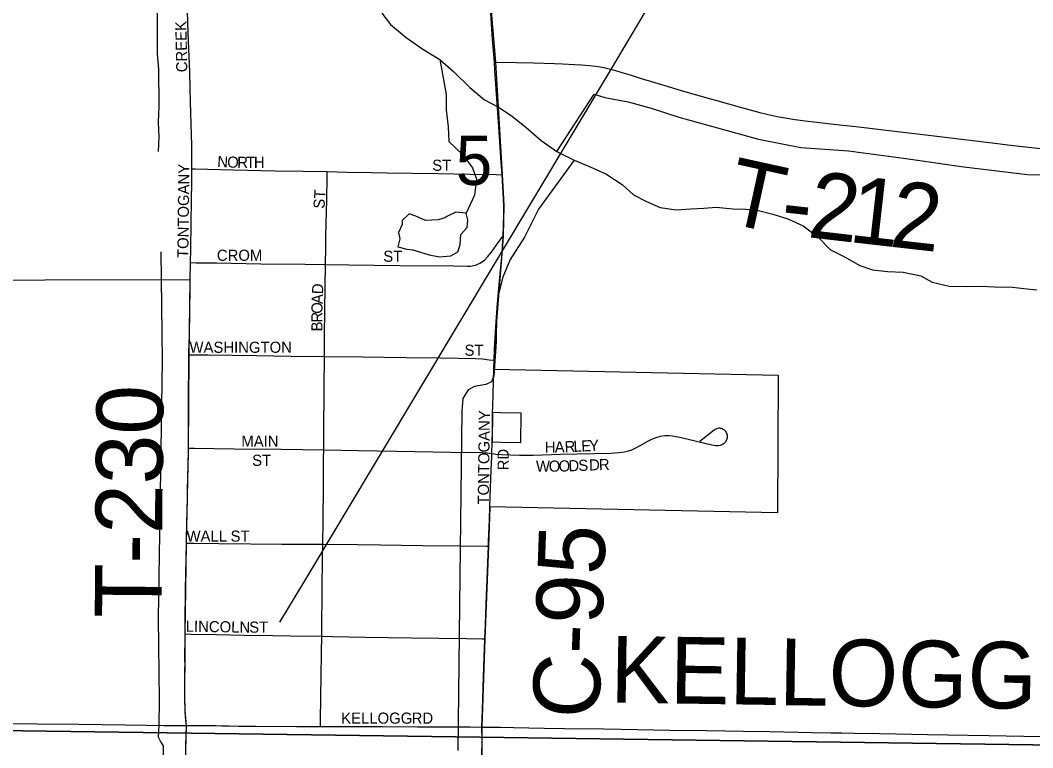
# Model space of a CAD drawing. Extents: x 1443599 to 1910620, y 1028088 to 1361369.
# Drawn here: x 1626749 to 1631301, y 1246642 to 1249913 of the extents above; entities that cross this region are included whole.
import ezdxf

# ---------------------------------------------------------------- set-up
doc = ezdxf.new("R2010")
doc.units = 0
for name, color, linetype in [('GM_X_City_Street', 7, 'Continuous'), ('GM_X_City_Street_Text', 7, 'Continuous'), ('GM_X_Corporation', 7, 'Continuous'), ('GM_X_County_Road', 7, 'Continuous'), ('GM_X_County_Road_Text', 7, 'Continuous'), ('GM_X_Minor_Lake', 7, 'Continuous'), ('GM_X_Minor_River', 7, 'Continuous'), ('GM_X_Rail_Line', 7, 'Continuous'), ('GM_X_Section', 7, 'Continuous'), ('GM_X_Section_Text', 7, 'Continuous'), ('GM_X_Township_Road', 7, 'Continuous'), ('GM_X_Township_Road_Text', 7, 'Continuous')]:
    doc.layers.add(name, color=color, linetype=linetype)

msp = doc.modelspace()

# ---------------------------------------------------------------- linework, layer by layer
at = {"layer": 'GM_X_City_Street'}
for points in [[(1627520.5, 1249244.8), (1627520.9, 1249286.4), (1627520, 1249348.8), (1627519.1, 1249401.4), (1627516.2, 1249493.5), (1627513.1, 1249605.2), (1627510.6, 1249680.8), (1627508.4, 1249749.9), (1627504.1, 1249856.1), (1627500.1, 1249954.2), (1627496.3, 1250036.7), (1627492.1, 1250125.4)], [(1627514.1, 1248823.6), (1627515.1, 1248884.6), (1627516.9, 1249006.1), (1627518.8, 1249098), (1627520.1, 1249190.1), (1627520.5, 1249238.5), (1627520.5, 1249244.8)], [(1627520.5, 1249244.8), (1627534.9, 1249244.5), (1627707.1, 1249240.8), (1627894.3, 1249236.9), (1628018.7, 1249234.8), (1628128.7, 1249232.5)], [(1628121.8, 1248815.2), (1628123.1, 1248893.1), (1628123.4, 1248945.3), (1628126.8, 1249106.2), (1628128.3, 1249207.9), (1628128.7, 1249232.5)], [(1628128.7, 1249232.5), (1628219, 1249230.5), (1628327.4, 1249228.1), (1628396.3, 1249226.9), (1628626.2, 1249224), (1628770.8, 1249220.8), (1628888.9, 1249219.1), (1628914.9, 1249218.7)], [(1628121.8, 1248815.2), (1628226.4, 1248813.7), (1628454.6, 1248811.2), (1628697.3, 1248808.4), (1628760, 1248807.6), (1628771.2, 1248807.9), (1628779.8, 1248808.8), (1628787.5, 1248810.3), (1628794.3, 1248811.8), (1628800.5, 1248813.8), (1628806.7, 1248816.5), (1628814.5, 1248820.4), (1628821.8, 1248824.8), (1628828.7, 1248829.9), (1628835.4, 1248835.1), (1628849.8, 1248849.4), (1628866.7, 1248870.1), (1628892, 1248905.2), (1628919.6, 1248943.7)], [(1627512.9, 1248746.1), (1627514.1, 1248823.4), (1627514.1, 1248823.6)], [(1627514.1, 1248823.6), (1627539.6, 1248823.2), (1627632.2, 1248821.8), (1627830.9, 1248818.7), (1628030.1, 1248816.4), (1628121.8, 1248815.2)], [(1628116.4, 1248401.1), (1628117.2, 1248515.5), (1628118.3, 1248590.7), (1628118.7, 1248613.4), (1628121.8, 1248815.2)], [(1627507.1, 1248408.8), (1627507.7, 1248408.8), (1627533.3, 1248408.7), (1627592.9, 1248408.4), (1627810.8, 1248405.9), (1627966.2, 1248403.4), (1628116.4, 1248401.1)], [(1628113.2, 1247982.4), (1628114.2, 1248062.3), (1628115.4, 1248256.1), (1628116.4, 1248401.1)], [(1628116.4, 1248401.1), (1628286.9, 1248399.5), (1628483.4, 1248396.9), (1628637.5, 1248394.7), (1628795.1, 1248391.7), (1628827.3, 1248390.2), (1628857.6, 1248387.1), (1628879, 1248384.9)], [(1628872.4, 1248149), (1628873.2, 1248175.1), (1628876.4, 1248289.6), (1628877.3, 1248343.9)], [(1628869, 1247965.2), (1628887.2, 1247962.3), (1628912.6, 1247960.7), (1628993.3, 1247957.5), (1629054, 1247957.9), (1629177.1, 1247961.8), (1629403.7, 1247967.3), (1629439.5, 1247969.5), (1629465.1, 1247973), (1629483.8, 1247977.4), (1629498.9, 1247982.4), (1629513.6, 1247988.6), (1629536.3, 1248001.1), (1629570.4, 1248021.3), (1629588.4, 1248030.3), (1629607.2, 1248037.6), (1629626.9, 1248042.7), (1629647, 1248045.5), (1629663.9, 1248045.9), (1629680.7, 1248044.5), (1629696.5, 1248041.7), (1629713.5, 1248038.4), (1629857.3, 1248004.5), (1629876.2, 1248001.6), (1629883.1, 1248001.4), (1629888.5, 1248001.7), (1629893.2, 1248002.3), (1629897.3, 1248003.3), (1629901.5, 1248004.9), (1629905.6, 1248006.6), (1629909.4, 1248008.8), (1629913, 1248011.3), (1629916.2, 1248014.1), (1629919.5, 1248017.4), (1629921.9, 1248020.5), (1629924.4, 1248024.6), (1629926, 1248028.4), (1629927.4, 1248032.7), (1629928, 1248036.7), (1629928.4, 1248041.3), (1629928.2, 1248045.5), (1629927.4, 1248049.9), (1629926.2, 1248054), (1629924.4, 1248058), (1629922.1, 1248061.9), (1629919.6, 1248065.3), (1629916.6, 1248068.5), (1629913.3, 1248071.2), (1629909.3, 1248073.8), (1629905.8, 1248075.5), (1629901.5, 1248077.1), (1629897.5, 1248078.1), (1629893.3, 1248078.6), (1629888.8, 1248078.4), (1629884.8, 1248077.9), (1629880.4, 1248076.8), (1629876.4, 1248075.3), (1629872.4, 1248073.2), (1629868.8, 1248070.7), (1629803.9, 1248019.3)], [(1628869, 1247965.2), (1628870.5, 1248016.9)], [(1627504.8, 1247988.9), (1627505, 1247988.9), (1627532.9, 1247988.6), (1627710, 1247986.8), (1627921.5, 1247985.2), (1628113.2, 1247982.4)], [(1628108.5, 1247557.3), (1628110.8, 1247661.7), (1628111.6, 1247819.3), (1628112.8, 1247944.1), (1628113.2, 1247982.4)], [(1628113.2, 1247982.4), (1628270, 1247979.1), (1628524, 1247973.8), (1628684.5, 1247971.4), (1628827.5, 1247969.6), (1628848.1, 1247967.9), (1628869, 1247965.2)], [(1628860.2, 1247725.9), (1628861.9, 1247769.1), (1628866.2, 1247891.2), (1628868.6, 1247950.6), (1628869, 1247965.2)], [(1627496.2, 1247561.4), (1627529.4, 1247561.3), (1627641, 1247561.1), (1627924.5, 1247557.9), (1628008.5, 1247557.7), (1628108.5, 1247557.3)], [(1628104.2, 1247143.2), (1628104.3, 1247162.5), (1628106, 1247356.3), (1628107.2, 1247494.3), (1628108.5, 1247557.3)], [(1628108.5, 1247557.3), (1628265.1, 1247555.3), (1628369, 1247554), (1628556.7, 1247551.6), (1628722.9, 1247550.2), (1628843.4, 1247549.1), (1628853.6, 1247549)], [(1627489.8, 1247153.7), (1627515.5, 1247153.2), (1627631.7, 1247151.1), (1627755.1, 1247148.8), (1627883, 1247146.9), (1627961.7, 1247145.7), (1628104.2, 1247143.2)], [(1628099.1, 1246738), (1628099.3, 1246756.1), (1628100.1, 1246877), (1628101.7, 1246959), (1628103.8, 1247070.6), (1628104.2, 1247143.2)], [(1628104.2, 1247143.2), (1628152, 1247142.3), (1628299.5, 1247139.4), (1628506.3, 1247136.3), (1628755.3, 1247132.7), (1628825.6, 1247131.7), (1628837.9, 1247131.6)], [(1627495.7, 1246742.8), (1627564, 1246742.7), (1627626.3, 1246741.8), (1627655.8, 1246741.3), (1627688.5, 1246740.4), (1627727.9, 1246739.8), (1627806.7, 1246739.1), (1627990.4, 1246738), (1628065.9, 1246738.2), (1628099.1, 1246738)], [(1628099.1, 1246738), (1628164.3, 1246737.7), (1628266, 1246737.1), (1628377.6, 1246737.1), (1628535.1, 1246736.2), (1628633.5, 1246736.3), (1628689.3, 1246736.2), (1628735.2, 1246736), (1628771.3, 1246735.6), (1628823.8, 1246735.4)]]:
    msp.add_lwpolyline(points, dxfattribs=at)
at = {"layer": 'GM_X_Corporation'}
for points in [[(1628854.3, 1250096.3), (1628884.9, 1249724.5), (1628914.9, 1249218.7), (1628919.8, 1249139.5), (1628922.1, 1249080.7), (1628919.6, 1248943.7), (1628917.5, 1248900.8), (1628883.7, 1248485.5), (1628879, 1248384.9), (1628877.3, 1248343.9), (1630156, 1248317), (1630152.7, 1247697.9), (1628860.2, 1247725.9), (1628853.6, 1247549), (1628837.9, 1247131.5), (1628823.8, 1246735.4), (1628822.4, 1246409.5)], [(1627487.5, 1246407.9), (1627495.7, 1246742.8), (1627490.9, 1246808.7), (1627489.2, 1246863.6), (1627490.5, 1247151.3), (1627496.2, 1247561.4), (1627504.9, 1247982.1), (1627507.6, 1248402.1), (1627512.9, 1248746.1), (1626204.3, 1248743.6)]]:
    msp.add_lwpolyline(points, dxfattribs=at)
msp.add_lwpolyline([(1628870.1, 1248017), (1628910.1, 1248016.3), (1628999.1, 1248014.8), (1629001.4, 1248146.7), (1628907.4, 1248148.4), (1628872.4, 1248149)], close=True, dxfattribs=at)
at = {"layer": 'GM_X_County_Road'}
for points in [[(1628880.2, 1249724.5), (1628872.4, 1249826.7), (1628864.1, 1249944.5), (1628855.8, 1250075.5), (1628854.3, 1250096.3)], [(1628914.9, 1249218.7), (1628911, 1249273.6), (1628904.3, 1249365.3), (1628898.7, 1249456.9), (1628893.5, 1249538.8), (1628882.9, 1249689.3), (1628880.2, 1249724.5)], [(1628919.6, 1248943.7), (1628921.5, 1248992.4), (1628922.5, 1249038.2), (1628922.1, 1249080.7), (1628919.8, 1249139.5), (1628916.8, 1249191.9), (1628914.9, 1249218.7)], [(1628879, 1248384.9), (1628881.1, 1248434.7), (1628883.7, 1248485.5), (1628887.7, 1248557.8), (1628894.6, 1248639.6), (1628904.1, 1248740.8), (1628910.1, 1248802.9), (1628915.3, 1248864.9), (1628917.5, 1248900.8), (1628919.3, 1248936.8), (1628919.6, 1248943.7)], [(1628877.3, 1248343.9), (1628879, 1248384.9)], [(1628870.5, 1248016.9), (1628871.2, 1248066.4), (1628871.3, 1248079.6), (1628872.4, 1248149)], [(1628853.6, 1247549), (1628854.5, 1247571.6), (1628856.8, 1247633.9), (1628858, 1247669.9), (1628860.2, 1247725.9)], [(1628837.9, 1247131.6), (1628840.3, 1247194.6), (1628843.8, 1247289.7), (1628853.6, 1247549)], [(1628823.8, 1246735.4), (1628826.8, 1246811.1), (1628831.7, 1246962), (1628837.9, 1247131.6)], [(1626693.5, 1246751), (1626824.8, 1246750.2), (1627011.9, 1246748.5), (1627221.9, 1246745.8), (1627314.4, 1246744), (1627395.9, 1246742.5), (1627495.7, 1246742.8)], [(1628823.8, 1246735.4), (1628909.9, 1246734.3), (1628965.7, 1246732.6), (1629103.6, 1246730.2), (1629195.5, 1246729.1), (1629372.8, 1246727.5), (1629523.7, 1246724.7), (1629668.2, 1246721.7), (1629832.3, 1246720.1), (1629999.7, 1246717.1), (1630117.9, 1246714.5), (1630308.3, 1246710.6), (1630393.6, 1246709.7), (1630442.9, 1246708.5), (1630498.7, 1246707.7), (1630613.6, 1246706), (1630826.9, 1246701.9), (1631010.8, 1246699.2), (1631102.7, 1246697.6), (1631339, 1246693.1)]]:
    msp.add_lwpolyline(points, dxfattribs=at)
at = {"layer": 'GM_X_Minor_Lake'}
msp.add_line((1628667.2, 1249031.2), (1628657.1, 1249025.4), dxfattribs=at)
msp.add_lwpolyline([(1628657.1, 1249025.4), (1628626.9, 1249015.9), (1628570.7, 1249013), (1628527, 1249031.8), (1628497.2, 1249042.4), (1628466.5, 1249012.9), (1628466.2, 1248994.8), (1628449.5, 1248959), (1628455, 1248930.8), (1628446.3, 1248894.9), (1628486.1, 1248884.1), (1628514.1, 1248881.6), (1628587.8, 1248858.1), (1628633.7, 1248849.2), (1628683.9, 1248854.3), (1628716.3, 1248871.8), (1628726.9, 1248903.7), (1628729.8, 1248949.8), (1628758.4, 1248981.3), (1628761.1, 1249015.4), (1628753.6, 1249045.6), (1628707.6, 1249050.5), (1628667.2, 1249031.2)], dxfattribs=at)
at = {"layer": 'GM_X_Minor_River'}
for points in [[(1627742.8, 1250459.3), (1627688.8, 1250356), (1627649.3, 1250282.5), (1627590, 1250219.4), (1627547, 1250168), (1627476.3, 1250135.2), (1627426.2, 1250134.1), (1627357.7, 1250117.4), (1627360.5, 1250049.1), (1627360.2, 1249996.9), (1627364.4, 1249938.6), (1627364.5, 1249869.1), (1627364.5, 1249835.1), (1627365, 1249762), (1627369.7, 1249693.7), (1627370.8, 1249643.5), (1627371.6, 1249579.3), (1627372.6, 1249527.1), (1627369.2, 1249454.9), (1627372, 1249388.6), (1627368.7, 1249322.5)], [(1628374.1, 1249945.8), (1628413.2, 1249894.9), (1628484.2, 1249835.4), (1628559.3, 1249783.8), (1628634.5, 1249736.2), (1628697.6, 1249680.9), (1628770.4, 1249611.3), (1628835.4, 1249555.9), (1628898.9, 1249522.6), (1628956.3, 1249485.4), (1629021.4, 1249432), (1629090.3, 1249372.5), (1629161.5, 1249323), (1629238.9, 1249283.4), (1629310.4, 1249254), (1629382, 1249222.5), (1629455.2, 1249175), (1629506.4, 1249127.9), (1629563.9, 1249098.7), (1629625.5, 1249071.5), (1629697.4, 1249060.1), (1629763.6, 1249064.9), (1629821.7, 1249067.8), (1629877.9, 1249072.8), (1629951.9, 1249065.3), (1630009.9, 1249064.2), (1630067.9, 1249057.1), (1630131.7, 1249041.9), (1630199.4, 1249020.6), (1630268.9, 1248989.2), (1630334.1, 1248939.8), (1630391, 1248880.5), (1630454.6, 1248849.2), (1630523.9, 1248809.8), (1630579.6, 1248790.7), (1630647.6, 1248783.4), (1630717.7, 1248780.1), (1630797.5, 1248764.5), (1630849, 1248735.5), (1630924.8, 1248718), (1631006.9, 1248716.4), (1631067, 1248717.3), (1631129, 1248714.2), (1631209.1, 1248712.7), (1631261.1, 1248707.7), (1631319.1, 1248700.6)], [(1628634.5, 1249736.2), (1628663.6, 1249579.1), (1628664.3, 1249510.9), (1628672.9, 1249434.5), (1628675.6, 1249368.2), (1628736.6, 1249308.9), (1628781.5, 1249249.8), (1628800.6, 1249199.3), (1628791.2, 1249127.2), (1628753.6, 1249045.6)], [(1629161.5, 1249323), (1629328.7, 1249580.7), (1629376.4, 1249565.8), (1629482.2, 1249545.7), (1629585.9, 1249517.7), (1629709.3, 1249477.3), (1629882.7, 1249429.9), (1630068, 1249378.2), (1630257.6, 1249340.6), (1630471.6, 1249326.5), (1630719.4, 1249293.8), (1630991.1, 1249254.6), (1631276.9, 1249219.1), (1631513.2, 1249218.7), (1632079.9, 1249210.1), (1632538.5, 1249201.5), (1632734.6, 1249191.8), (1632866.8, 1249189.3), (1633125.1, 1249184.4), (1633565.7, 1249182.2), (1633952.3, 1249181), (1634372.8, 1249173.1), (1634845.4, 1249166.2), (1635452.2, 1249158.8)], [(1629238.9, 1249283.4), (1629078.5, 1249063.6), (1629016, 1248938.4), (1628952, 1248837.2), (1628918.4, 1248757.6), (1628898.9, 1248681.7), (1628889.2, 1248591.6), (1628888.9, 1248469.2), (1628877.9, 1248312.8), (1628867.4, 1248286.9), (1628841.2, 1248275.4), (1628790.9, 1248266.3), (1628762.6, 1248250.8), (1628737.8, 1248213.1), (1628734.7, 1248155), (1628724.6, 1247412.6), (1628718.7, 1246888.9), (1628715.8, 1246630.1)], [(1627380.2, 1248872.7), (1627386.9, 1248382.9), (1627379.5, 1247885.3), (1627369, 1247225.2), (1627374, 1246855.9), (1627371.8, 1246741.5), (1627368.8, 1246691.4), (1627380.4, 1246667.1), (1627392.1, 1246650.8), (1627394.3, 1246450.1)]]:
    msp.add_lwpolyline(points, dxfattribs=at)
at = {"layer": 'GM_X_Rail_Line'}
for points in [[(1628023.8, 1247385.4), (1629401.8, 1249687.9), (1632328.1, 1254610.4), (1636988.2, 1262473.3), (1640103.6, 1267682.6), (1644118.4, 1274411.1), (1645799.9, 1277195.1), (1647368.1, 1279857.7), (1650565.7, 1285234.3), (1651910.4, 1287492.2), (1654330.5, 1291580.9), (1655751.8, 1293975.8)], [(1627916.6, 1247206.2), (1628023.8, 1247385.4)]]:
    msp.add_lwpolyline(points, dxfattribs=at)
at = {"layer": 'GM_X_Section'}
for points in [[(1626171.3, 1252055), (1631468.2, 1251951.7), (1631408.8, 1246654.1), (1626109.6, 1246727.6)], [(1626109.6, 1246727.6), (1631408.8, 1246654.1), (1631319.3, 1241355.1), (1626044.2, 1241426.2)]]:
    msp.add_lwpolyline(points, close=True, dxfattribs=at)
at = {"layer": 'GM_X_Township_Road'}
for points in [[(1628880.2, 1249724.5), (1628889.7, 1249724.4), (1628980.1, 1249723.6), (1629055.5, 1249721.5), (1629150.7, 1249718.5), (1629185.9, 1249717.1), (1629242.5, 1249714.9), (1629271.9, 1249713.1), (1629307.6, 1249710.1), (1629336.6, 1249706.7), (1629355.8, 1249703.6), (1629378.1, 1249699.2), (1629401.7, 1249693.1), (1629425.3, 1249686.9), (1629449.4, 1249679.5), (1629495.6, 1249665.6), (1629540.9, 1249651.7), (1629587.1, 1249637.5), (1629646.6, 1249620), (1629735.5, 1249593.4), (1629782.6, 1249579.5), (1629852, 1249559.6), (1629874.2, 1249553.5), (1629991.2, 1249520.9), (1630073.6, 1249498.5), (1630124.8, 1249486.1), (1630152.3, 1249480.1), (1630170, 1249476.8), (1630196, 1249472.4), (1630222.1, 1249468.5), (1630277.4, 1249461.1), (1630329.6, 1249454.8), (1630404.6, 1249446), (1630518.8, 1249433.3), (1630678.6, 1249414.7), (1630783, 1249403), (1630906.7, 1249388), (1631118.5, 1249361.8), (1631200, 1249351.9), (1631363.1, 1249333.3)], [(1627507.1, 1248408.8), (1627507.2, 1248419.6), (1627509.2, 1248495.7), (1627511.1, 1248604), (1627512.5, 1248712.3), (1627512.9, 1248746.1)], [(1627504.8, 1247988.9), (1627505, 1248029.6), (1627505.3, 1248111), (1627505.5, 1248178), (1627507.1, 1248408.8)], [(1627496.2, 1247561.4), (1627496.5, 1247578.8), (1627498.1, 1247649.3), (1627499.2, 1247708.3), (1627500.3, 1247750.9), (1627501.4, 1247799.4), (1627502.8, 1247862.1), (1627504.7, 1247960.7), (1627504.8, 1247988.9)], [(1627489.8, 1247153.7), (1627490.6, 1247208.1), (1627492.3, 1247351.6), (1627493.6, 1247425.1), (1627494.6, 1247491.1), (1627496.2, 1247561.4)], [(1627495.7, 1246742.8), (1627493.9, 1246765.6), (1627492.4, 1246782.2), (1627490.9, 1246808.7), (1627490, 1246833.9), (1627489.4, 1246850.2), (1627489, 1246877), (1627489.2, 1246949.5), (1627490, 1247008.7), (1627489.4, 1247044.1), (1627489.7, 1247142.6), (1627489.8, 1247153.7)], [(1627487.5, 1246407.9), (1627490.9, 1246544.6), (1627492.7, 1246593.6), (1627493.9, 1246652.5), (1627495.7, 1246742.8)], [(1628822.4, 1246409.5), (1628824.4, 1246611.5), (1628825.7, 1246674), (1628823.8, 1246735.4)]]:
    msp.add_lwpolyline(points, dxfattribs=at)

# ---------------------------------------------------------------- texts
at = {"layer": 'GM_X_City_Street_Text'}
for s, rotation, p in [('CREEK', 91.2182, (1627500.3, 1249679.9)), ('N', 356.7195, (1627633.5, 1249253.9)), ('O', 357.8085, (1627678.4, 1249251.3)), ('R', 359.8516, (1627724.3, 1249249.6)), ('T', 359.9956, (1627764.1, 1249249.5)), ('H', 359.9929, (1627799.3, 1249249.5)), ('TONTOGANY', 89.3497, (1627504.7, 1248843.9)), ('ST', 0, (1628600.9, 1249236.3)), ('ST', 86.4254, (1628116.3, 1249064.7)), ('CROM', 0, (1627632.9, 1248831.5)), ('ST', 0, (1628380.9, 1248827.1)), ('D', 87.7924, (1628110, 1248680.7)), ('A', 87.8579, (1628108.3, 1248636.8)), ('O', 88.929, (1628107.5, 1248593)), ('R', 89.9514, (1628107.5, 1248553.7)), ('B', 89.9757, (1628107.5, 1248514.1)), ('WASHINGTON', 0, (1627509.7, 1248417.9)), ('ST', 0, (1628746.1, 1248404.7)), ('TONTOGANY', 89.3334, (1628855.5, 1247735.6)), ('MAIN', 0, (1627742.9, 1247995.5)), ('H', 0.0656, (1629106.9, 1247969.1)), ('A', 1.187, (1629151.9, 1247969.2)), ('R', 2.7369, (1629197.4, 1247970.1)), ('L', 2.7786, (1629237, 1247972)), ('E', 2.7786, (1629272.2, 1247973.7)), ('Y', 2.7896, (1629307.3, 1247975.4)), ('RD', 90, (1628944.9, 1247889.3)), ('ST', 0, (1627791.3, 1247909.5)), ('W', 0.0841, (1629067.3, 1247883.1)), ('O', 0.6687, (1629125.1, 1247883.2)), ('O', 1.3338, (1629169.7, 1247883.7)), ('D', 1.9988, (1629214.3, 1247884.7)), ('S', 2.2903, (1629258.6, 1247886.3)), ('D', 2.2699, (1629306.9, 1247888.2)), ('R', 2.2974, (1629350.9, 1247889.9)), ('WALL', 0, (1627496.5, 1247568.7)), ('ST', 0, (1627694.5, 1247568.7)), ('LINCOLN', 359.0625, (1627492.6, 1247163.9)), ('ST', 0, (1627778.1, 1247159.5)), ('KELLOGG', 0, (1628191.7, 1246750.3)), ('RD', 0, (1628508.5, 1246750.3))]:
    msp.add_text(s, height=50, rotation=rotation, dxfattribs=at).set_placement(p)
at = {"layer": 'GM_X_County_Road_Text'}
for s, rotation, p in [('C-95', 87.9725, (1629350.7, 1246770.5)), ('KELLOGG', 359.1243, (1629400.1, 1246845.7))]:
    msp.add_text(s, height=300, rotation=rotation, dxfattribs=at).set_placement(p)
at = {"layer": 'GM_X_Section_Text'}
msp.add_text('5', height=221, rotation=0, dxfattribs=at).set_placement((1628706.5, 1249172.8))
at = {"layer": 'GM_X_Township_Road_Text'}
for s, rotation, p in [('T', 347.6478, (1629909, 1249005.7)), ('2', 353.3972, (1630283.6, 1248938.4)), ('1', 353.5249, (1630467.9, 1248917.1)), ('2', 353.55, (1630651.7, 1248896.2)), ('-', 353.549, (1630161.4, 1248952.2)), ('T-230', 89.5092, (1627383.5, 1247224))]:
    msp.add_text(s, height=300, rotation=rotation, dxfattribs=at).set_placement(p)

doc.saveas('drawing.dxf')
